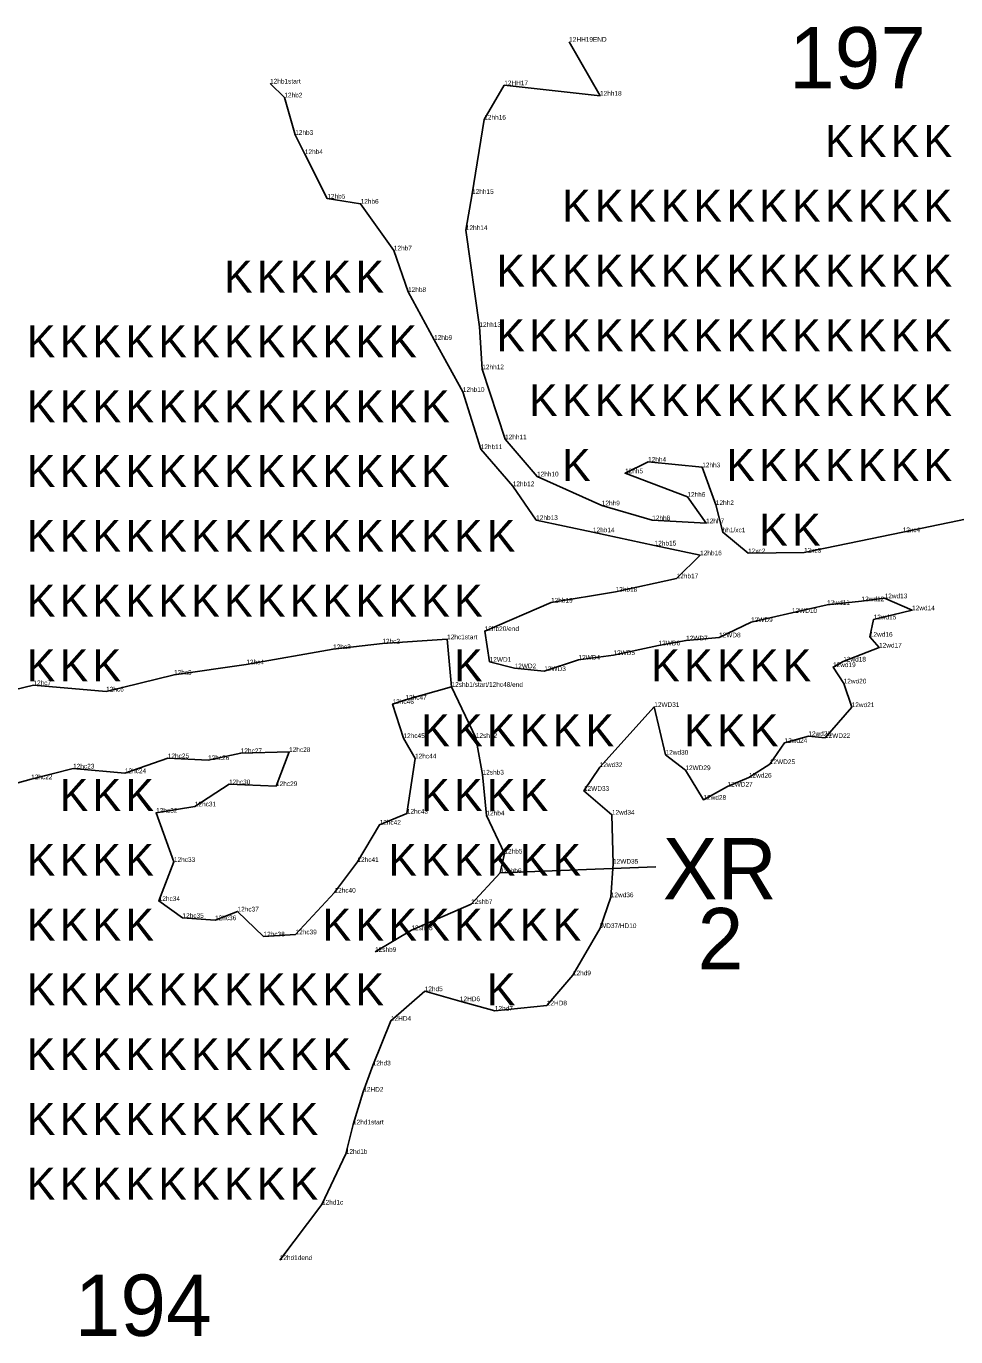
# Model space of a CAD drawing. Extents: x 2072529 to 2268812, y 436423 to 470008.
# Drawn here: x 2229657 to 2230647, y 450725 to 452121 of the extents above; entities that cross this region are included whole.
import ezdxf

# ---------------------------------------------------------------- set-up
doc = ezdxf.new("R2010")
doc.units = 0
for name, color, linetype in [('Old_Level_10', 7, 'Continuous'), ('Old_Level_20', 7, 'Continuous'), ('Old_Level_52', 7, 'Continuous'), ('Old_Level_55', 7, 'Continuous'), ('Old_Level_60', 7, 'Continuous'), ('Old_Level_62', 7, 'Continuous')]:
    doc.layers.add(name, color=color, linetype=linetype)

msp = doc.modelspace()

# ---------------------------------------------------------------- linework, layer by layer
at = {"layer": 'Old_Level_10'}
msp.add_lwpolyline([(2230109.818, 451417.54), (2230135.718, 451363.215), (2230142.888, 451324.155), (2230146.992, 451280.702), (2230166.111, 451240.021), (2230161.744, 451219.339), (2230130.646, 451186.306), (2230067.032, 451158.448), (2230028.329, 451135.307)], dxfattribs=at)
at = {"layer": 'Old_Level_20'}
for p, q in [((2230235.082, 452104.532), (2230235.082, 452104.532)), ((2229916.539, 452059.987), (2229916.539, 452059.987)), ((2230165.905, 452058.114), (2230165.905, 452058.114)), ((2229931.729, 452045.2), (2229931.729, 452045.2)), ((2230267.956, 452047.041), (2230267.956, 452047.041)), ((2230144.638, 452021.586), (2230144.638, 452021.586)), ((2229943.304, 452005.335), (2229943.304, 452005.335)), ((2229953.577, 451984.881), (2229953.577, 451984.881)), ((2229977.5, 451937.441), (2229977.5, 451937.441)), ((2230012.977, 451931.99), (2230012.977, 451931.99)), ((2230125.013, 451903.915), (2230125.013, 451903.915)), ((2230048.35, 451882.273), (2230048.35, 451882.273)), ((2230063.463, 451838.072), (2230063.463, 451838.072)), ((2230139.434, 451800.778), (2230139.434, 451800.778)), ((2230091.246, 451787.041), (2230091.246, 451787.041)), ((2230142.525, 451755.694), (2230142.525, 451755.694)), ((2230121.853, 451731.653), (2230121.853, 451731.653)), ((2230166.817, 451681.15), (2230166.817, 451681.15)), ((2230140.84, 451670.658), (2230140.84, 451670.658)), ((2230319.15, 451657.158), (2230319.15, 451657.158)), ((2230376.775, 451651.309), (2230376.775, 451651.309)), ((2230200.84, 451641.626), (2230200.84, 451641.626)), ((2230294.563, 451644.967), (2230294.563, 451644.967)), ((2230175.006, 451631.241), (2230175.006, 451631.241)), ((2230360.972, 451619.934), (2230360.972, 451619.934)), ((2230269.846, 451610.77), (2230269.846, 451610.77)), ((2230391.269, 451611.193), (2230391.269, 451611.193)), ((2230199.958, 451595.201), (2230199.958, 451595.201)), ((2230323.512, 451594.945), (2230323.512, 451594.945)), ((2230380.955, 451591.748), (2230380.955, 451591.748)), ((2230260.401, 451582.173), (2230260.401, 451582.173)), ((2230398.581, 451582.097), (2230398.581, 451582.097)), ((2230590.332, 451582.25), (2230590.332, 451582.25)), ((2230326.07, 451568.036), (2230326.07, 451568.036)), ((2230374.555, 451557.624), (2230374.555, 451557.624)), ((2230425.549, 451559.764), (2230425.549, 451559.764)), ((2230485.177, 451560.458), (2230485.177, 451560.458)), ((2230349.494, 451533.093), (2230349.494, 451533.093)), ((2230215.754, 451507.191), (2230215.754, 451507.191)), ((2230284.509, 451518.884), (2230284.509, 451518.884)), ((2230546.398, 451508.674), (2230546.398, 451508.674)), ((2230571.053, 451511.853), (2230571.053, 451511.853)), ((2230472.265, 451496.233), (2230472.265, 451496.233)), ((2230509.826, 451504.786), (2230509.826, 451504.786)), ((2230600.308, 451499.065), (2230600.308, 451499.065)), ((2230428.847, 451486.568), (2230428.847, 451486.568)), ((2230559.343, 451489.364), (2230559.343, 451489.364)), ((2230105.124, 451468.207), (2230105.124, 451468.207)), ((2230145.13, 451476.975), (2230145.13, 451476.975)), ((2230359.631, 451466.917), (2230359.631, 451466.917)), ((2230394.673, 451470.256), (2230394.673, 451470.256)), ((2230555.341, 451470.916), (2230555.341, 451470.916)), ((2229983.678, 451457.724), (2229983.678, 451457.724)), ((2230036.103, 451463.695), (2230036.103, 451463.695)), ((2230282.196, 451451.39), (2230282.196, 451451.39)), ((2230330.225, 451461.734), (2230330.225, 451461.734)), ((2230565.156, 451459.376), (2230565.156, 451459.376)), ((2229891.219, 451441.438), (2229891.219, 451441.438)), ((2230150.376, 451444.231), (2230150.376, 451444.231)), ((2230176.965, 451437.286), (2230176.965, 451437.286)), ((2230244.944, 451446.434), (2230244.944, 451446.434)), ((2230516.1, 451438.562), (2230516.1, 451438.562)), ((2230526.943, 451444.494), (2230526.943, 451444.494)), ((2229814.232, 451430.413), (2229814.232, 451430.413)), ((2230208.523, 451434.35), (2230208.523, 451434.35)), ((2229664.464, 451419.292), (2229664.464, 451419.292)), ((2229741.93, 451412.587), (2229741.93, 451412.587)), ((2230109.818, 451417.54), (2230109.818, 451417.54)), ((2230109.818, 451417.54), (2230109.818, 451417.54)), ((2230527.433, 451421.158), (2230527.433, 451421.158)), ((2230047.006, 451399.256), (2230047.006, 451399.256)), ((2230060.7, 451403.833), (2230060.7, 451403.833)), ((2230325.674, 451396.105), (2230325.674, 451396.105)), ((2230535.967, 451395.954), (2230535.967, 451395.954)), ((2230058.643, 451363.057), (2230058.643, 451363.057)), ((2230135.718, 451363.215), (2230135.718, 451363.215)), ((2230464.417, 451357.893), (2230464.417, 451357.893)), ((2230489.792, 451365.178), (2230489.792, 451365.178)), ((2230507.548, 451363.111), (2230507.548, 451363.111)), ((2229807.603, 451341.54), (2229807.603, 451341.54)), ((2229850.43, 451339.561), (2229850.43, 451339.561)), ((2229885.269, 451347.01), (2229885.269, 451347.01)), ((2229936.796, 451348.22), (2229936.796, 451348.22)), ((2230070.959, 451341.33), (2230070.959, 451341.33)), ((2230337.77, 451345.302), (2230337.77, 451345.302)), ((2229706.782, 451330.591), (2229706.782, 451330.591)), ((2229761.903, 451325.623), (2229761.903, 451325.623)), ((2230267.609, 451332.148), (2230267.609, 451332.148)), ((2230358.84, 451328.842), (2230358.84, 451328.842)), ((2230448.808, 451335.305), (2230448.808, 451335.305)), ((2229662.059, 451319.177), (2229662.059, 451319.177)), ((2229872.851, 451313.807), (2229872.851, 451313.807)), ((2229922.921, 451311.914), (2229922.921, 451311.914)), ((2230142.888, 451324.155), (2230142.888, 451324.155)), ((2230403.676, 451311.271), (2230403.676, 451311.271)), ((2230426.524, 451320.844), (2230426.524, 451320.844)), ((2230250.851, 451306.817), (2230250.851, 451306.817)), ((2230378.073, 451297.274), (2230378.073, 451297.274)), ((2229795.189, 451283.412), (2229795.189, 451283.412)), ((2229836.42, 451290.275), (2229836.42, 451290.275)), ((2230033.219, 451270.772), (2230033.219, 451270.772)), ((2230062.169, 451282.531), (2230062.169, 451282.531)), ((2230146.992, 451280.702), (2230146.992, 451280.702)), ((2230280.587, 451281.421), (2230280.587, 451281.421)), ((2229814.132, 451231.117), (2229814.132, 451231.117)), ((2230009.593, 451231.105), (2230009.593, 451231.105)), ((2230166.111, 451240.021), (2230166.111, 451240.021)), ((2230281.801, 451229.235), (2230281.801, 451229.235)), ((2230161.744, 451219.339), (2230161.744, 451219.339)), ((2229797.922, 451189.539), (2229797.922, 451189.539)), ((2229985.149, 451198.431), (2229985.149, 451198.431)), ((2230130.646, 451186.306), (2230130.646, 451186.306)), ((2230279.405, 451193.523), (2230279.405, 451193.523)), ((2229823.242, 451171.479), (2229823.242, 451171.479)), ((2229881.927, 451178.335), (2229881.927, 451178.335)), ((2229857.882, 451169.063), (2229857.882, 451169.063)), ((2230067.032, 451158.448), (2230067.032, 451158.448)), ((2230267.974, 451160.699), (2230267.974, 451160.699)), ((2229909.574, 451151.782), (2229909.574, 451151.782)), ((2229943.655, 451154.007), (2229943.655, 451154.007)), ((2230028.329, 451135.307), (2230028.329, 451135.307)), ((2230239.037, 451110.399), (2230239.037, 451110.399)), ((2230081.217, 451093.463), (2230081.217, 451093.463)), ((2230118.666, 451082.809), (2230118.666, 451082.809)), ((2230211.245, 451078.365), (2230211.245, 451078.365)), ((2230045.28, 451061.969), (2230045.28, 451061.969)), ((2230155.942, 451072.648), (2230155.942, 451072.648)), ((2230025.873, 451014.445), (2230025.873, 451014.445)), ((2230015.818, 450986.415), (2230015.818, 450986.415)), ((2230004.886, 450951.605), (2230004.886, 450951.605)), ((2229997.197, 450920.281), (2229997.197, 450920.281)), ((2229971.802, 450866.214), (2229971.802, 450866.214)), ((2229926.839, 450807.201), (2229926.839, 450807.201))]:
    msp.add_line(p, q, dxfattribs=at)
at = {"layer": 'Old_Level_52'}
for points in [[(2230235.082, 452104.532), (2230267.956, 452047.041), (2230165.905, 452058.114), (2230144.638, 452021.586), (2230131.69, 451942.478), (2230125.013, 451903.915), (2230139.434, 451800.778), (2230142.525, 451755.694), (2230166.817, 451681.15), (2230200.84, 451641.626), (2230269.846, 451610.77), (2230323.512, 451594.945), (2230380.955, 451591.748), (2230360.972, 451619.934), (2230294.563, 451644.967), (2230319.15, 451657.158), (2230376.775, 451651.309), (2230391.269, 451611.193), (2230398.581, 451582.097), (2230425.549, 451559.764), (2230485.177, 451560.458), (2230590.332, 451582.25), (2230706.709, 451606.496)], [(2229916.539, 452059.987), (2229931.729, 452045.2), (2229943.304, 452005.335), (2229953.577, 451984.881), (2229977.5, 451937.441), (2230012.977, 451931.99), (2230048.35, 451882.273), (2230063.463, 451838.072), (2230091.246, 451787.041), (2230121.853, 451731.653), (2230140.84, 451670.658), (2230175.006, 451631.241), (2230199.958, 451595.201), (2230260.401, 451582.173), (2230326.07, 451568.036), (2230374.555, 451557.624), (2230349.494, 451533.093), (2230284.509, 451518.884), (2230215.754, 451507.191), (2230145.13, 451476.975), (2230150.376, 451444.231)], [(2230150.376, 451444.231), (2230176.965, 451437.286), (2230208.523, 451434.35), (2230244.944, 451446.434), (2230282.196, 451451.39), (2230330.225, 451461.734), (2230359.631, 451466.917), (2230394.673, 451470.256), (2230428.847, 451486.568), (2230472.265, 451496.233), (2230509.826, 451504.786), (2230546.398, 451508.674), (2230571.053, 451511.853), (2230600.308, 451499.065), (2230559.343, 451489.364), (2230555.341, 451470.916), (2230565.156, 451459.376), (2230526.943, 451444.494), (2230516.1, 451438.562), (2230527.433, 451421.158), (2230535.967, 451395.954), (2230507.548, 451363.111), (2230489.792, 451365.178), (2230464.417, 451357.893), (2230448.808, 451335.305), (2230426.524, 451320.844), (2230403.676, 451311.271), (2230378.073, 451297.274), (2230358.84, 451328.842), (2230337.77, 451345.302), (2230325.674, 451396.105), (2230267.609, 451332.148), (2230250.851, 451306.817), (2230280.587, 451281.421), (2230281.801, 451229.235), (2230279.405, 451193.523), (2230267.974, 451160.699), (2230239.037, 451110.399), (2230211.245, 451078.365), (2230155.942, 451072.648), (2230118.666, 451082.809), (2230081.217, 451093.463), (2230045.28, 451061.969), (2230025.873, 451014.445), (2230015.818, 450986.415), (2230004.886, 450951.605)], [(2230109.818, 451417.54), (2230105.124, 451468.207), (2230036.103, 451463.695), (2229983.678, 451457.724), (2229891.219, 451441.438), (2229814.232, 451430.413), (2229741.93, 451412.587), (2229664.464, 451419.292), (2229581.696, 451399.483)], [(2229611.714, 451305.523), (2229662.059, 451319.177), (2229706.782, 451330.591), (2229761.903, 451325.623), (2229807.603, 451341.54), (2229850.43, 451339.561), (2229885.269, 451347.01), (2229936.796, 451348.22), (2229922.921, 451311.914), (2229872.851, 451313.807), (2229836.42, 451290.275), (2229795.189, 451283.412), (2229814.132, 451231.117), (2229797.922, 451189.539), (2229823.242, 451171.479), (2229857.882, 451169.063), (2229881.927, 451178.335), (2229909.574, 451151.782), (2229943.655, 451154.007), (2229985.149, 451198.431), (2230009.593, 451231.105), (2230033.219, 451270.772), (2230062.169, 451282.531), (2230070.959, 451341.33), (2230058.643, 451363.057), (2230047.006, 451399.256), (2230060.7, 451403.833), (2230109.818, 451417.54)], [(2230004.886, 450951.605), (2229997.197, 450920.281), (2229971.802, 450866.214), (2229926.839, 450807.201)]]:
    msp.add_lwpolyline(points, dxfattribs=at)
at = {"layer": 'Old_Level_62'}
msp.add_line((2230327.258, 451226.021), (2230161.744, 451219.339), dxfattribs=at)

# ---------------------------------------------------------------- texts
at = {"layer": 'Old_Level_55'}
for p in [(2230507.565, 451981.811), (2230542.565, 451981.811), (2230577.565, 451981.811), (2230612.565, 451981.811), (2230227.565, 451912.811), (2230262.565, 451912.811), (2230297.565, 451912.811), (2230332.565, 451912.811), (2230367.565, 451912.811), (2230402.565, 451912.811), (2230437.565, 451912.811), (2230472.565, 451912.811), (2230507.565, 451912.811), (2230542.565, 451912.811), (2230577.565, 451912.811), (2230612.565, 451912.811), (2229867.536, 451837.381), (2229902.536, 451837.381), (2229937.536, 451837.381), (2229972.536, 451837.381), (2230007.536, 451837.381), (2230157.565, 451843.811), (2230192.565, 451843.811), (2230227.565, 451843.811), (2230262.565, 451843.811), (2230297.565, 451843.811), (2230332.565, 451843.811), (2230367.565, 451843.811), (2230402.565, 451843.811), (2230437.565, 451843.811), (2230472.565, 451843.811), (2230507.565, 451843.811), (2230542.565, 451843.811), (2230577.565, 451843.811), (2230612.565, 451843.811), (2229657.536, 451768.381), (2229692.536, 451768.381), (2229727.536, 451768.381), (2229762.536, 451768.381), (2229797.536, 451768.381), (2229832.536, 451768.381), (2229867.536, 451768.381), (2229902.536, 451768.381), (2229937.536, 451768.381), (2229972.536, 451768.381), (2230007.536, 451768.381), (2230042.536, 451768.381), (2230157.565, 451774.811), (2230192.565, 451774.811), (2230227.565, 451774.811), (2230262.565, 451774.811), (2230297.565, 451774.811), (2230332.565, 451774.811), (2230367.565, 451774.811), (2230402.565, 451774.811), (2230437.565, 451774.811), (2230472.565, 451774.811), (2230507.565, 451774.811), (2230542.565, 451774.811), (2230577.565, 451774.811), (2230612.565, 451774.811), (2229657.536, 451699.381), (2229692.536, 451699.381), (2229727.536, 451699.381), (2229762.536, 451699.381), (2229797.536, 451699.381), (2229832.536, 451699.381), (2229867.536, 451699.381), (2229902.536, 451699.381), (2229937.536, 451699.381), (2229972.536, 451699.381), (2230007.536, 451699.381), (2230042.536, 451699.381), (2230077.536, 451699.381), (2230192.565, 451705.811), (2230227.565, 451705.811), (2230262.565, 451705.811), (2230297.565, 451705.811), (2230332.565, 451705.811), (2230367.565, 451705.811), (2230402.565, 451705.811), (2230437.565, 451705.811), (2230472.565, 451705.811), (2230507.565, 451705.811), (2230542.565, 451705.811), (2230577.565, 451705.811), (2230612.565, 451705.811), (2229657.536, 451630.381), (2229692.536, 451630.381), (2229727.536, 451630.381), (2229762.536, 451630.381), (2229797.536, 451630.381), (2229832.536, 451630.381), (2229867.536, 451630.381), (2229902.536, 451630.381), (2229937.536, 451630.381), (2229972.536, 451630.381), (2230007.536, 451630.381), (2230042.536, 451630.381), (2230077.536, 451630.381), (2230227.565, 451636.811), (2230402.565, 451636.811), (2230437.565, 451636.811), (2230472.565, 451636.811), (2230507.565, 451636.811), (2230542.565, 451636.811), (2230577.565, 451636.811), (2230612.565, 451636.811), (2229657.536, 451561.381), (2229692.536, 451561.381), (2229727.536, 451561.381), (2229762.536, 451561.381), (2229797.536, 451561.381), (2229832.536, 451561.381), (2229867.536, 451561.381), (2229902.536, 451561.381), (2229937.536, 451561.381), (2229972.536, 451561.381), (2230007.536, 451561.381), (2230042.536, 451561.381), (2230077.536, 451561.381), (2230112.536, 451561.381), (2230147.536, 451561.381), (2230437.565, 451567.811), (2230472.565, 451567.811), (2229657.536, 451492.381), (2229692.536, 451492.381), (2229727.536, 451492.381), (2229762.536, 451492.381), (2229797.536, 451492.381), (2229832.536, 451492.381), (2229867.536, 451492.381), (2229902.536, 451492.381), (2229937.536, 451492.381), (2229972.536, 451492.381), (2230007.536, 451492.381), (2230042.536, 451492.381), (2230077.536, 451492.381), (2230112.536, 451492.381), (2229657.536, 451423.381), (2229692.536, 451423.381), (2229727.536, 451423.381), (2230112.536, 451423.381), (2230322.536, 451423.381), (2230357.536, 451423.381), (2230392.536, 451423.381), (2230427.536, 451423.381), (2230462.536, 451423.381), (2230077.536, 451354.381), (2230112.536, 451354.381), (2230147.536, 451354.381), (2230182.536, 451354.381), (2230217.536, 451354.381), (2230252.536, 451354.381), (2230357.536, 451354.381), (2230392.536, 451354.381), (2230427.536, 451354.381), (2229692.536, 451285.381), (2229727.536, 451285.381), (2229762.536, 451285.381), (2230077.536, 451285.381), (2230112.536, 451285.381), (2230147.536, 451285.381), (2230182.536, 451285.381), (2229657.536, 451216.381), (2229692.536, 451216.381), (2229727.536, 451216.381), (2229762.536, 451216.381), (2230042.536, 451216.381), (2230077.536, 451216.381), (2230112.536, 451216.381), (2230147.536, 451216.381), (2230182.536, 451216.381), (2230217.536, 451216.381), (2229657.536, 451147.381), (2229692.536, 451147.381), (2229727.536, 451147.381), (2229762.536, 451147.381), (2229972.536, 451147.381), (2230007.536, 451147.381), (2230042.536, 451147.381), (2230077.536, 451147.381), (2230112.536, 451147.381), (2230147.536, 451147.381), (2230182.536, 451147.381), (2230217.536, 451147.381), (2229657.536, 451078.381), (2229692.536, 451078.381), (2229727.536, 451078.381), (2229762.536, 451078.381), (2229797.536, 451078.381), (2229832.536, 451078.381), (2229867.536, 451078.381), (2229902.536, 451078.381), (2229937.536, 451078.381), (2229972.536, 451078.381), (2230007.536, 451078.381), (2230147.536, 451078.381), (2229657.536, 451009.381), (2229692.536, 451009.381), (2229727.536, 451009.381), (2229762.536, 451009.381), (2229797.536, 451009.381), (2229832.536, 451009.381), (2229867.536, 451009.381), (2229902.536, 451009.381), (2229937.536, 451009.381), (2229972.536, 451009.381), (2229657.536, 450940.381), (2229692.536, 450940.381), (2229727.536, 450940.381), (2229762.536, 450940.381), (2229797.536, 450940.381), (2229832.536, 450940.381), (2229867.536, 450940.381), (2229902.536, 450940.381), (2229937.536, 450940.381), (2229657.536, 450871.381), (2229692.536, 450871.381), (2229727.536, 450871.381), (2229762.536, 450871.381), (2229797.536, 450871.381), (2229832.536, 450871.381), (2229867.536, 450871.381), (2229902.536, 450871.381), (2229937.536, 450871.381)]:
    msp.add_text('K', height=34, dxfattribs=at).set_placement(p)
at = {"layer": 'Old_Level_60'}
for s, p in [('12HH19END', (2230235.082, 452104.532)), ('12hb1start', (2229916.539, 452059.987)), ('12hb2', (2229931.729, 452045.2)), ('12HH17', (2230165.905, 452058.114)), ('12hh18', (2230267.956, 452047.041)), ('12hh16', (2230144.638, 452021.586)), ('12hb3', (2229943.304, 452005.335)), ('12hb4', (2229953.577, 451984.881)), ('12hb5', (2229977.5, 451937.441)), ('12hh15', (2230131.69, 451942.478)), ('12hb6', (2230012.977, 451931.99)), ('12hh14', (2230125.013, 451903.915)), ('12hb7', (2230048.35, 451882.273)), ('12hb8', (2230063.463, 451838.072)), ('12hh13', (2230139.434, 451800.778)), ('12hb9', (2230091.246, 451787.041)), ('12hh12', (2230142.525, 451755.694)), ('12hb10', (2230121.853, 451731.653)), ('12hb11', (2230140.84, 451670.658)), ('12hh11', (2230166.817, 451681.15)), ('12hh4', (2230319.15, 451657.158)), ('12hh10', (2230200.84, 451641.626)), ('12hh5', (2230294.563, 451644.967)), ('12hh3', (2230376.775, 451651.309)), ('12hb12', (2230175.006, 451631.241)), ('12hh6', (2230360.972, 451619.934)), ('12hh9', (2230269.846, 451610.77)), ('12hh2', (2230391.269, 451611.193)), ('12hb13', (2230199.958, 451595.201)), ('12hh8', (2230323.512, 451594.945)), ('12hh7', (2230380.955, 451591.748)), ('12hb14', (2230260.401, 451582.173)), ('hh1/xc1', (2230398.581, 451582.097)), ('12xc4', (2230590.332, 451582.25)), ('12hb15', (2230326.07, 451568.036)), ('12hb16', (2230374.555, 451557.624)), ('12xc2', (2230425.549, 451559.764)), ('12xc3', (2230485.177, 451560.458)), ('12hb17', (2230349.494, 451533.093)), ('12hb18', (2230284.509, 451518.884)), ('12hb19', (2230215.754, 451507.191)), ('12wd11', (2230509.826, 451504.786)), ('12wd12', (2230546.398, 451508.674)), ('12wd13', (2230571.053, 451511.853)), ('12WD10', (2230472.265, 451496.233)), ('12wd15', (2230559.343, 451489.364)), ('12wd14', (2230600.308, 451499.065)), ('12hb20/end', (2230145.13, 451476.975)), ('12WD9', (2230428.847, 451486.568)), ('12hc2', (2230036.103, 451463.695)), ('12hc1start', (2230105.124, 451468.207)), ('12WD6', (2230330.225, 451461.734)), ('12WD7', (2230359.631, 451466.917)), ('12WD8', (2230394.673, 451470.256)), ('12wd16', (2230555.341, 451470.916)), ('12wd17', (2230565.156, 451459.376)), ('12hc3', (2229983.678, 451457.724)), ('12WD4', (2230244.944, 451446.434)), ('12WD5', (2230282.196, 451451.39)), ('12hc4', (2229891.219, 451441.438)), ('12WD1', (2230150.376, 451444.231)), ('12WD2', (2230176.965, 451437.286)), ('12WD3', (2230208.523, 451434.35)), ('12wd19', (2230516.1, 451438.562)), ('12wd18', (2230526.943, 451444.494)), ('12hc7', (2229664.464, 451419.292)), ('12hc5', (2229814.232, 451430.413)), ('12shb1/start/12hc48/end', (2230109.818, 451417.54)), ('12shb1/start/12hc48/end', (2230109.818, 451417.54)), ('12wd20', (2230527.433, 451421.158)), ('12hc6', (2229741.93, 451412.587)), ('12hc47', (2230060.7, 451403.833)), ('12hc46', (2230047.006, 451399.256)), ('12WD31', (2230325.674, 451396.105)), ('12wd21', (2230535.967, 451395.954)), ('12hc45', (2230058.643, 451363.057)), ('12shb2', (2230135.718, 451363.215)), ('12wd23', (2230489.792, 451365.178)), ('12WD22', (2230507.548, 451363.111)), ('12hc28', (2229936.796, 451348.22)), ('12wd24', (2230464.417, 451357.893)), ('12hc25', (2229807.603, 451341.54)), ('12hc26', (2229850.43, 451339.561)), ('12hc27', (2229885.269, 451347.01)), ('12hc44', (2230070.959, 451341.33)), ('12wd30', (2230337.77, 451345.302)), ('12WD25', (2230448.808, 451335.305)), ('12hc23', (2229706.782, 451330.591)), ('12hc24', (2229761.903, 451325.623)), ('12shb3', (2230142.888, 451324.155)), ('12wd32', (2230267.609, 451332.148)), ('12WD29', (2230358.84, 451328.842)), ('12wd26', (2230426.524, 451320.844)), ('12hc22', (2229662.059, 451319.177)), ('12hc30', (2229872.851, 451313.807)), ('12hc29', (2229922.921, 451311.914)), ('12WD33', (2230250.851, 451306.817)), ('12WD27', (2230403.676, 451311.271)), ('12wd28', (2230378.073, 451297.274)), ('12hc32', (2229795.189, 451283.412)), ('12hc31', (2229836.42, 451290.275)), ('12hc43', (2230062.169, 451282.531)), ('12hb4', (2230146.992, 451280.702)), ('12wd34', (2230280.587, 451281.421)), ('12hc42', (2230033.219, 451270.772)), ('12hb5', (2230166.111, 451240.021)), ('12hc33', (2229814.132, 451231.117)), ('12hc41', (2230009.593, 451231.105)), ('12WD35', (2230281.801, 451229.235)), ('12shb6', (2230161.744, 451219.339)), ('12hc40', (2229985.149, 451198.431)), ('12hc34', (2229797.922, 451189.539)), ('12shb7', (2230130.646, 451186.306)), ('12wd36', (2230279.405, 451193.523)), ('12hc35', (2229823.242, 451171.479)), ('12hc36', (2229857.882, 451169.063)), ('12hc37', (2229881.927, 451178.335)), ('12hc39', (2229943.655, 451154.007)), ('12shb8', (2230067.032, 451158.448)), ('WD37/HD10', (2230267.974, 451160.699)), ('12hc38', (2229909.574, 451151.782)), ('12shb9', (2230028.329, 451135.307)), ('12hd9', (2230239.037, 451110.399)), ('12hd5', (2230081.217, 451093.463)), ('12HD6', (2230118.666, 451082.809)), ('12hd7', (2230155.942, 451072.648)), ('12HD8', (2230211.245, 451078.365)), ('12HD4', (2230045.28, 451061.969)), ('12hd3', (2230025.873, 451014.445)), ('12HD2', (2230015.818, 450986.415)), ('12hd1start', (2230004.886, 450951.605)), ('12hd1b', (2229997.197, 450920.281)), ('12hd1c', (2229971.802, 450866.214)), ('12hd1dend', (2229926.839, 450807.201))]:
    msp.add_text(s, height=5, dxfattribs=at).set_placement(p)
at = {"layer": 'Old_Level_62'}
for s, p in [('197', (2230469.248, 452054.711)), ('XR', (2230334.752, 451191.198)), ('2', (2230371.931, 451116.741)), ('194', (2229708.552, 450726.391))]:
    msp.add_text(s, height=65.34, dxfattribs=at).set_placement(p)

doc.saveas('drawing.dxf')
